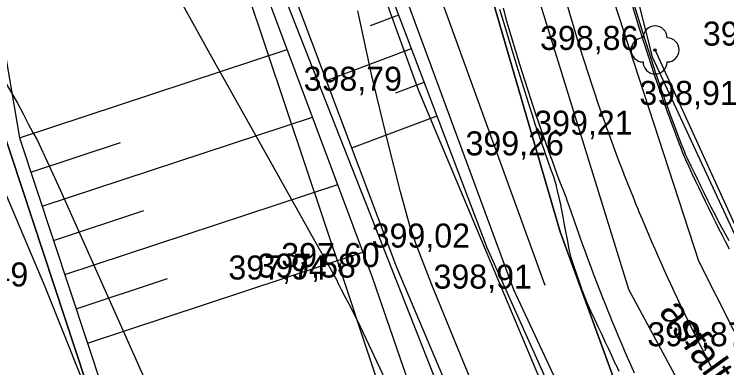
# Model space of a CAD drawing. Extents: x -574342 to -507939, y -1144044 to -1123894.
# Drawn here: x -508440.87 to -508411.24, y -1143309.16 to -1143294.43 of the extents above; entities that cross this region are included whole.
import ezdxf

# ---------------------------------------------------------------- set-up
doc = ezdxf.new("R2010")
doc.units = 0
for name, color, linetype in [('01_PARCELY_NAVRH_PC', 7, 'Continuous'), ('01_PARCELY_NAVRH_VHO', 7, 'Continuous'), ('01_PARCELY_NAVRH_ŽP', 7, 'Continuous'), ('05_VHO_V_TOK_STAV', 7, 'Continuous'), ('1000', 7, 'Continuous'), ('15', 7, 'Continuous'), ('21', 7, 'Continuous'), ('37', 7, 'Continuous'), ('42', 7, 'Continuous'), ('51', 7, 'Continuous'), ('54', 7, 'Continuous'), ('55', 7, 'Continuous'), ('60', 7, 'Continuous'), ('61', 7, 'Continuous'), ('Level 255', 7, 'Continuous'), ('VRST HL', 7, 'Continuous'), ('VRST VEDL', 7, 'Continuous')]:
    doc.layers.add(name, color=color, linetype=linetype)

msp = doc.modelspace()

# ---------------------------------------------------------------- linework, layer by layer
at = {"layer": '01_PARCELY_NAVRH_PC'}
for points in [[(-508407.39, -1143320.93), (-508414.82, -1143312.69), (-508418.17, -1143303.49), (-508422.28, -1143289.33), (-508426.41, -1143265.09), (-508431, -1143245.85)], [(-508422.7, -1143249.88), (-508420.08, -1143265.35), (-508416.18, -1143288.91), (-508414.34, -1143296.2), (-508410.3, -1143304.94)]]:
    msp.add_lwpolyline(points, dxfattribs=at)
at = {"layer": '01_PARCELY_NAVRH_VHO'}
msp.add_lwpolyline([(-508446.02, -1143260.22), (-508445.4, -1143275.01), (-508441.9, -1143297.61), (-508434.31, -1143320.59), (-508432.21, -1143324.29), (-508414.59, -1143317.71), (-508420.1, -1143305.91), (-508426.78, -1143287.77), (-508433.97, -1143265.8), (-508436.6, -1143259.34)], dxfattribs=at)
at = {"layer": '01_PARCELY_NAVRH_ŽP'}
for points in [[(-508338.96, -1143386.69), (-508345.08, -1143368.8), (-508351.18, -1143342.58), (-508355.53, -1143335.68), (-508361.58, -1143328.14), (-508368.91, -1143322.84), (-508376.72, -1143318.72), (-508388.31, -1143315.9), (-508393.87, -1143311.09), (-508396.73, -1143306.67), (-508414.23, -1143256.72), (-508419.24, -1143259.91), (-508420.08, -1143265.35), (-508416.18, -1143288.91), (-508414.34, -1143296.2), (-508410.3, -1143304.94), (-508406.96, -1143310.33), (-508402.64, -1143313.55), (-508394.5, -1143317.14), (-508377.05, -1143323.29), (-508363.05, -1143330.55), (-508352.96, -1143343.32), (-508344.87, -1143376.79)], [(-508425.23, -1143400.39), (-508448.26, -1143343.08), (-508432.21, -1143324.29), (-508434.31, -1143320.59), (-508441.9, -1143297.61), (-508445.4, -1143275.01), (-508446.02, -1143260.22), (-508475.11, -1143263.39), (-508493.5, -1143263.3), (-508514.56, -1143259.91), (-508521.01, -1143259.29), (-508524.26, -1143263.08), (-508519.86, -1143267.33), (-508511.25, -1143285.64), (-508506.89, -1143298.29), (-508504.21, -1143312.1), (-508498.26, -1143372.94), (-508491.36, -1143454.58)]]:
    msp.add_lwpolyline(points, dxfattribs=at)
msp.add_lwpolyline([(-508436.6, -1143259.34), (-508429.75, -1143260.04), (-508426.41, -1143265.09), (-508422.28, -1143289.33), (-508418.17, -1143303.49), (-508414.82, -1143312.69), (-508407.39, -1143320.93), (-508402.47, -1143323.55), (-508412.73, -1143323), (-508414.59, -1143317.71), (-508420.1, -1143305.91), (-508426.78, -1143287.77), (-508433.97, -1143265.8)], close=True, dxfattribs=at)
at = {"layer": '05_VHO_V_TOK_STAV'}
msp.add_lwpolyline([(-508396.743, -1143399.678), (-508414.306, -1143332.655), (-508430.208, -1143292.193), (-508438.98, -1143265.17), (-508442.91, -1143250.47)], dxfattribs=at)
at = {"layer": '1000'}
for points in [[(-508415.391, -1143293.301), (-508414.895, -1143294.975), (-508414.361, -1143296.639), (-508414.268, -1143296.915), (-508414.166, -1143297.216), (-508414.063, -1143297.516), (-508413.958, -1143297.816), (-508413.852, -1143298.115), (-508413.79, -1143298.289), (-508413.745, -1143298.413), (-508413.637, -1143298.712), (-508413.528, -1143299.01), (-508413.417, -1143299.307), (-508413.305, -1143299.604), (-508413.192, -1143299.9), (-508413.182, -1143299.927), (-508413.077, -1143300.197), (-508413.043, -1143300.285), (-508412.951, -1143300.488), (-508412.819, -1143300.777), (-508412.686, -1143301.065), (-508412.552, -1143301.353), (-508412.471, -1143301.523), (-508412.416, -1143301.64), (-508412.28, -1143301.927), (-508412.142, -1143302.212), (-508412.003, -1143302.498), (-508411.863, -1143302.782), (-508411.722, -1143303.066), (-508411.708, -1143303.094), (-508411.579, -1143303.35), (-508411.436, -1143303.632), (-508411.291, -1143303.914), (-508411.145, -1143304.196)], [(-508415.33, -1143293.283), (-508414.817, -1143294.951), (-508414.292, -1143296.615), (-508414.2, -1143296.893), (-508414.098, -1143297.193), (-508413.995, -1143297.492), (-508413.89, -1143297.792), (-508413.783, -1143298.09), (-508413.721, -1143298.264), (-508413.676, -1143298.388), (-508413.566, -1143298.686), (-508413.456, -1143298.983), (-508413.344, -1143299.28), (-508413.23, -1143299.576), (-508413.116, -1143299.871), (-508413.105, -1143299.897), (-508413, -1143300.166), (-508412.964, -1143300.255), (-508412.871, -1143300.456), (-508412.736, -1143300.744), (-508412.599, -1143301.03), (-508412.462, -1143301.316), (-508412.379, -1143301.485), (-508412.323, -1143301.601), (-508412.182, -1143301.886), (-508412.04, -1143302.17), (-508411.897, -1143302.453), (-508411.753, -1143302.735), (-508411.607, -1143303.016), (-508411.593, -1143303.044), (-508411.46, -1143303.297), (-508411.311, -1143303.577), (-508411.161, -1143303.856)], [(-508420.684, -1143294.226), (-508420.524, -1143294.758), (-508419.988, -1143296.547), (-508419.435, -1143298.33), (-508419.338, -1143298.627), (-508419.231, -1143298.949), (-508419.124, -1143299.271), (-508419.014, -1143299.592), (-508418.904, -1143299.913), (-508418.839, -1143300.1), (-508418.792, -1143300.234), (-508418.679, -1143300.554), (-508418.565, -1143300.873), (-508418.449, -1143301.192), (-508418.351, -1143301.518), (-508418.274, -1143301.852), (-508418.267, -1143301.882), (-508418.195, -1143302.186), (-508418.171, -1143302.286), (-508418.127, -1143302.524), (-508418.061, -1143302.864), (-508417.995, -1143303.204), (-508417.932, -1143303.547), (-508417.895, -1143303.75), (-508417.868, -1143303.889), (-508417.803, -1143304.231), (-508417.725, -1143304.569), (-508417.615, -1143304.894), (-508417.504, -1143305.218), (-508417.391, -1143305.542), (-508417.38, -1143305.574), (-508417.277, -1143305.866), (-508417.162, -1143306.189), (-508417.027, -1143306.504), (-508416.886, -1143306.816), (-508416.743, -1143307.127), (-508416.657, -1143307.314), (-508416.6, -1143307.437), (-508416.455, -1143307.747), (-508416.308, -1143308.057), (-508416.161, -1143308.366), (-508416.014, -1143308.675), (-508415.875, -1143308.988), (-508415.86, -1143309.021), (-508415.733, -1143309.3)], [(-508420.543, -1143294.187), (-508420.394, -1143294.721), (-508419.864, -1143296.509), (-508419.294, -1143298.284), (-508419.195, -1143298.579), (-508419.086, -1143298.9), (-508418.976, -1143299.22), (-508418.864, -1143299.54), (-508418.751, -1143299.859), (-508418.685, -1143300.045), (-508418.637, -1143300.178), (-508418.521, -1143300.496), (-508418.405, -1143300.814), (-508418.286, -1143301.131), (-508418.167, -1143301.448), (-508418.046, -1143301.765), (-508418.035, -1143301.793), (-508417.924, -1143302.081), (-508417.887, -1143302.175), (-508417.812, -1143302.4), (-508417.702, -1143302.721), (-508417.591, -1143303.042), (-508417.479, -1143303.362), (-508417.412, -1143303.552), (-508417.366, -1143303.682), (-508417.251, -1143304.001), (-508417.135, -1143304.32), (-508417.017, -1143304.639), (-508416.899, -1143304.957), (-508416.779, -1143305.275), (-508416.767, -1143305.306), (-508416.657, -1143305.592), (-508416.534, -1143305.909), (-508416.41, -1143306.225), (-508416.285, -1143306.541), (-508416.158, -1143306.857), (-508416.081, -1143307.047), (-508416.03, -1143307.172), (-508415.901, -1143307.486), (-508415.77, -1143307.801), (-508415.638, -1143308.114), (-508415.505, -1143308.427), (-508415.37, -1143308.74), (-508415.356, -1143308.773), (-508415.234, -1143309.052), (-508415.097, -1143309.364)]]:
    msp.add_lwpolyline(points, dxfattribs=at)
at = {"layer": '21'}
msp.add_lwpolyline([(-508417.892, -1143294.011), (-508417.38, -1143295.742), (-508416.828, -1143297.461), (-508416.732, -1143297.747), (-508416.626, -1143298.058), (-508416.519, -1143298.368), (-508416.411, -1143298.678), (-508416.302, -1143298.987), (-508416.237, -1143299.167), (-508416.191, -1143299.296), (-508416.079, -1143299.604), (-508415.966, -1143299.912), (-508415.852, -1143300.219), (-508415.736, -1143300.526), (-508415.619, -1143300.833), (-508415.609, -1143300.86), (-508415.501, -1143301.139), (-508415.465, -1143301.23), (-508415.381, -1143301.444), (-508415.261, -1143301.749), (-508415.139, -1143302.053), (-508415.015, -1143302.357), (-508414.942, -1143302.537), (-508414.891, -1143302.661), (-508414.765, -1143302.964), (-508414.638, -1143303.266), (-508414.51, -1143303.568), (-508414.381, -1143303.87), (-508414.25, -1143304.17), (-508414.237, -1143304.2), (-508414.118, -1143304.471), (-508413.985, -1143304.771), (-508413.851, -1143305.07), (-508413.715, -1143305.368), (-508413.578, -1143305.667), (-508413.495, -1143305.846), (-508413.44, -1143305.964), (-508413.301, -1143306.261), (-508413.161, -1143306.558), (-508413.019, -1143306.853), (-508412.876, -1143307.149), (-508412.732, -1143307.443), (-508412.717, -1143307.475), (-508412.587, -1143307.737), (-508412.44, -1143308.031), (-508412.293, -1143308.324), (-508412.144, -1143308.616), (-508411.994, -1143308.908), (-508411.901, -1143309.086), (-508411.842, -1143309.199)], dxfattribs=at)
at = {"layer": '37'}
for points in [[(-508473.82, -1143129.8), (-508468.34, -1143141.31), (-508458.53, -1143158.76), (-508453.13, -1143170.86), (-508439.96, -1143210.5), (-508427.56, -1143241.73), (-508421.57, -1143265.72), (-508416.35, -1143292.6), (-508412.42, -1143304.7), (-508408.82, -1143311.83)], [(-508473.82, -1143129.8), (-508468.34, -1143141.31), (-508458.53, -1143158.76), (-508453.13, -1143170.86), (-508439.96, -1143210.5), (-508427.56, -1143241.73), (-508421.57, -1143265.72), (-508416.35, -1143292.6), (-508412.42, -1143304.7), (-508408.82, -1143311.83)], [(-508408.82, -1143311.83), (-508404.37, -1143317.04), (-508398.21, -1143321.18), (-508393.66, -1143322.44), (-508393.79, -1143324.58), (-508400.56, -1143323.11), (-508406.32, -1143319.06), (-508411.41, -1143313.16), (-508415.31, -1143305.9), (-508419.33, -1143292.88), (-508424.96, -1143264.72), (-508428.49, -1143248.11), (-508430.27, -1143242.09), (-508442.28, -1143211.48), (-508455.59, -1143171.17), (-508460.82, -1143160.05), (-508470.5, -1143142.85)], [(-508408.82, -1143311.83), (-508404.37, -1143317.04), (-508398.21, -1143321.18), (-508393.66, -1143322.44), (-508393.79, -1143324.58), (-508400.56, -1143323.11), (-508406.32, -1143319.06), (-508411.41, -1143313.16), (-508415.31, -1143305.9), (-508419.33, -1143292.88), (-508424.96, -1143264.72), (-508428.49, -1143248.11), (-508430.27, -1143242.09), (-508442.28, -1143211.48), (-508455.59, -1143171.17), (-508460.82, -1143160.05), (-508470.5, -1143142.85)]]:
    msp.add_lwpolyline(points, dxfattribs=at)
at = {"layer": '42'}
for points in [[(-508447.77, -1143265.01), (-508450.56, -1143267.77), (-508449.78, -1143281.67), (-508439.59, -1143305.77), (-508430.42, -1143328.77), (-508427.01, -1143330.22), (-508422.43, -1143319.83)], [(-508447.77, -1143265.01), (-508450.56, -1143267.77), (-508449.78, -1143281.67), (-508439.59, -1143305.77), (-508430.42, -1143328.77), (-508427.01, -1143330.22), (-508422.43, -1143319.83)], [(-508447.77, -1143265.01), (-508440.46, -1143265.27), (-508432.82, -1143288.61), (-508427.18, -1143305.48), (-508422.43, -1143319.83)], [(-508447.77, -1143265.01), (-508440.46, -1143265.27), (-508432.82, -1143288.61), (-508427.18, -1143305.48), (-508422.43, -1143319.83)]]:
    msp.add_lwpolyline(points, dxfattribs=at)
at = {"layer": '51'}
msp.add_lwpolyline([(-508420.91, -1143320.11), (-508425.97, -1143305.4), (-508432.32, -1143288.39), (-508438.93, -1143266.96), (-508438.98, -1143265.17), (-508437.64, -1143266.69), (-508431.24, -1143288.3), (-508424.98, -1143304.96), (-508418.78, -1143319.62)], dxfattribs=at)
msp.add_lwpolyline([(-508420.91, -1143320.11), (-508425.97, -1143305.4), (-508432.32, -1143288.39), (-508438.93, -1143266.96), (-508438.98, -1143265.17), (-508437.64, -1143266.69), (-508431.24, -1143288.3), (-508424.98, -1143304.96), (-508418.78, -1143319.62)], dxfattribs=at)
at = {"layer": '54'}
msp.add_circle((-508414.22, -1143295.92), 0.05, dxfattribs=at)
for centre, start, end in [((-508414.22, -1143295.42), 0, 180), ((-508414.72, -1143295.92), 90, 270), ((-508413.72, -1143295.92), 270, 90), ((-508414.22, -1143296.42), 180, 0)]:
    msp.add_arc(centre, 0.5, start, end, dxfattribs=at)
at = {"layer": '55'}
for points in [[(-508408, -1143322.07), (-508412.54, -1143325.06), (-508424.05, -1143297.62), (-508436.1, -1143264.37)], [(-508408, -1143322.07), (-508412.54, -1143325.06), (-508424.05, -1143297.62), (-508436.1, -1143264.37)], [(-508430.33, -1143270.41), (-508426.06, -1143285.7), (-508418.81, -1143305.71)], [(-508430.33, -1143270.41), (-508426.06, -1143285.7), (-508418.81, -1143305.71)], [(-508399.15, -1143318.4), (-508408.17, -1143309.19), (-508414.22, -1143295.92)], [(-508399.15, -1143318.4), (-508408.17, -1143309.19), (-508414.22, -1143295.92)]]:
    msp.add_lwpolyline(points, dxfattribs=at)
at = {"layer": '60'}
for points in [[(-508445.13, -1143265.32), (-508440.54, -1143262.92), (-508437.86, -1143263.12), (-508434.77, -1143265.51), (-508427.96, -1143286.38), (-508421.22, -1143304.15), (-508412.75, -1143323.05)], [(-508445.13, -1143265.32), (-508440.54, -1143262.92), (-508437.86, -1143263.12), (-508434.77, -1143265.51), (-508427.96, -1143286.38), (-508421.22, -1143304.15), (-508412.75, -1143323.05)], [(-508445.13, -1143265.32), (-508444.71, -1143275.72), (-508440.65, -1143299.58), (-508433.69, -1143320.63), (-508429.23, -1143329.11)], [(-508445.13, -1143265.32), (-508444.71, -1143275.72), (-508440.65, -1143299.58), (-508433.69, -1143320.63), (-508429.23, -1143329.11)]]:
    msp.add_lwpolyline(points, dxfattribs=at)
at = {"layer": '61'}
for p, q in [((-508424.897, -1143294.467), (-508426.071, -1143294.912)), ((-508424.897, -1143294.467), (-508426.071, -1143294.912)), ((-508440.65, -1143299.58), (-508429.522, -1143295.901)), ((-508440.65, -1143299.58), (-508429.522, -1143295.901)), ((-508424.366, -1143295.87), (-508427.894, -1143297.206)), ((-508424.366, -1143295.87), (-508427.894, -1143297.206)), ((-508423.835, -1143297.273), (-508425.011, -1143297.718)), ((-508423.835, -1143297.273), (-508425.011, -1143297.718)), ((-508423.303, -1143298.676), (-508426.838, -1143300.014)), ((-508423.303, -1143298.676), (-508426.838, -1143300.014)), ((-508439.708, -1143302.428), (-508428.47, -1143298.713)), ((-508439.708, -1143302.428), (-508428.47, -1143298.713)), ((-508440.179, -1143301.004), (-508436.455, -1143299.773)), ((-508440.179, -1143301.004), (-508436.455, -1143299.773)), ((-508438.766, -1143305.277), (-508427.419, -1143301.525)), ((-508438.766, -1143305.277), (-508427.419, -1143301.525)), ((-508439.237, -1143303.853), (-508435.477, -1143302.609)), ((-508439.237, -1143303.853), (-508435.477, -1143302.609)), ((-508437.825, -1143308.125), (-508426.368, -1143304.337)), ((-508437.825, -1143308.125), (-508426.368, -1143304.337)), ((-508438.296, -1143306.701), (-508434.499, -1143305.445)), ((-508438.296, -1143306.701), (-508434.499, -1143305.445))]:
    msp.add_line(p, q, dxfattribs=at)
at = {"layer": 'VRST HL'}
msp.add_lwpolyline([(-508456.276, -1143281.991), (-508453.127, -1143283.111), (-508452.765, -1143283.483), (-508451.725, -1143284.484), (-508450.007, -1143286.112), (-508447.611, -1143288.368), (-508445.542, -1143290.656), (-508443.801, -1143292.975), (-508442.388, -1143295.326), (-508441.366, -1143297.044), (-508440.738, -1143298.131), (-508440.501, -1143298.586), (-508440.285, -1143298.993), (-508440.089, -1143299.354), (-508439.912, -1143299.667), (-508438.951, -1143301.771), (-508437.206, -1143305.667), (-508434.677, -1143311.353)], dxfattribs=at)
at = {"layer": 'VRST VEDL'}
for points in [[(-508442.217, -1143278.382), (-508441.29, -1143280.052), (-508439.688, -1143283.079), (-508437.409, -1143287.463), (-508435.047, -1143291.883), (-508432.602, -1143296.338), (-508430.074, -1143300.829), (-508428.364, -1143303.878), (-508427.472, -1143305.485), (-508427.398, -1143305.651), (-508427.277, -1143305.895), (-508427.107, -1143306.217), (-508426.889, -1143306.617), (-508426.486, -1143307.436), (-508425.899, -1143308.674), (-508425.126, -1143310.331)], [(-508420.909, -1143312.022), (-508422.415, -1143308.377), (-508423.502, -1143305.698), (-508424.17, -1143303.985), (-508424.419, -1143303.239), (-508424.805, -1143301.825), (-508425.33, -1143299.743), (-508425.993, -1143296.993), (-508426.587, -1143294.29)]]:
    msp.add_lwpolyline(points, dxfattribs=at)

# ---------------------------------------------------------------- texts
at = {"layer": '15'}
msp.add_text('asfaltová cesta', height=1.2, rotation=305.8449, dxfattribs=at).set_placement((-508414.093, -1143306.831))
msp.add_text('asfaltová cesta', height=1.2, rotation=305.8449, dxfattribs=at).set_placement((-508414.093, -1143306.831))
at = {"layer": 'Level 255'}
for s, p in [('398,87', (-508412.235, -1143295.74)), ('398,86', (-508419.005, -1143295.92)), ('398,79', (-508428.835, -1143297.62)), ('398,91', (-508414.875, -1143298.21)), ('399,21', (-508419.245, -1143299.45)), ('399,26', (-508422.105, -1143300.31)), ('399,02', (-508426.005, -1143304.15)), ('397,60', (-508429.765, -1143304.96)), ('397,94', (-508431.965, -1143305.48)), ('397,58', (-508430.755, -1143305.4)), ('400,49', (-508444.375, -1143305.77)), ('398,91', (-508423.435, -1143305.86)), ('399,87', (-508414.545, -1143308.26))]:
    msp.add_text(s, height=1, dxfattribs=at).set_placement(p)

doc.saveas('drawing.dxf')
